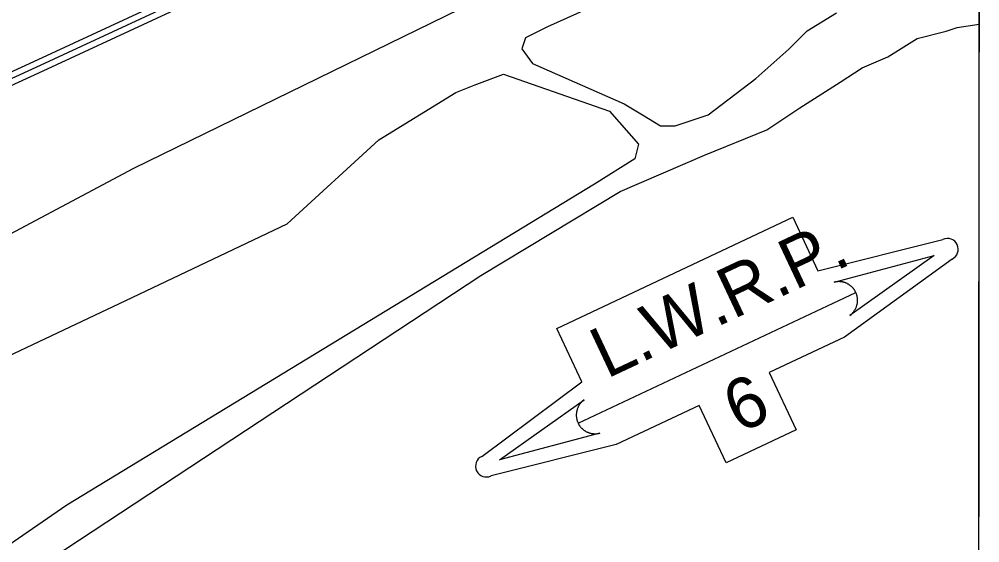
# Model space of a CAD drawing. Extents: x 3219052 to 3256913, y 800770 to 826146.
# Drawn here: x 3252307 to 3254658, y 820291 to 821572 of the extents above; entities that cross this region are included whole.
import ezdxf

# ---------------------------------------------------------------- set-up
doc = ezdxf.new("R2010")
doc.units = 0
for name, color, linetype in [('V-GRID-FRAM', 7, 'Continuous'), ('V-ROAD-CNTR', 7, 'Continuous'), ('V-TOPO-SHOR', 7, 'Continuous'), ('V-TOPO-WATR-IDEN', 7, 'Continuous')]:
    doc.layers.add(name, color=color, linetype=linetype)

msp = doc.modelspace()

# ---------------------------------------------------------------- linework, layer by layer
at = {"layer": 'V-GRID-FRAM'}
for points in [[(3223248.6, 824370.1), (3254658.5, 824333.6), (3254645.2, 806146.9), (3223219.5, 806183.5), (3223248.6, 824370.1)], [(3254658.5, 824333.6), (3254645.2, 806146.9)]]:
    msp.add_lwpolyline(points, dxfattribs=at)
at = {"layer": 'V-ROAD-CNTR'}
for points in [[(3250901.9, 820806.6), (3252353.6, 821473.6), (3253465.7, 821989.8)], [(3250908.1, 820793), (3252359.8, 821460), (3253472.4, 821976.3)], [(3250914.4, 820779.4), (3252366.1, 821446.3), (3253479.1, 821962.9)]]:
    msp.add_lwpolyline(points, dxfattribs=at)
at = {"layer": 'V-TOPO-SHOR'}
for points in [[(3253663.1, 821733), (3252587, 821206.7), (3252183.4, 820992.5), (3251412, 820555.1), (3251160.8, 820358.6), (3251142.8, 820340.7), (3251053.1, 820269.2)], [(3253797.3, 821643.1), (3253600.1, 821553.9), (3253546.2, 821527.2), (3253537.2, 821500.3), (3253564, 821464.4), (3253787.8, 821365.4), (3253832.5, 821338.4), (3253877.3, 821311.5), (3253913.1, 821311.4), (3253993.8, 821338.1), (3254110.4, 821427.4), (3254191.2, 821498.9), (3254236.1, 821543.6), (3254307.9, 821588.3)], [(3252352, 820230.7), (3253437.5, 820945.1), (3253778.4, 821150.4), (3253984.6, 821239.6), (3254137.1, 821302), (3254217.8, 821355.6), (3254316.5, 821418.1), (3254370.3, 821453.8), (3254433.1, 821480.5), (3254504.8, 821525.2), (3254576.5, 821542.9), (3254603.4, 821551.8), (3254657.2, 821560.7)], [(3251312.9, 820286.6), (3251474.4, 820366.9), (3252568.4, 820884.2), (3252963, 821071.5), (3253187.4, 821277.1), (3253375.8, 821393.2), (3253420.6, 821411), (3253492.3, 821437.7), (3253751.9, 821347.6), (3253823.4, 821266.8), (3253814.4, 821231), (3253715.7, 821168.5), (3252424, 820382.8), (3251724.2, 819900.5)]]:
    msp.add_lwpolyline(points, dxfattribs=at)
at = {"layer": 'V-TOPO-WATR-IDEN'}
msp.add_line((3253675.2, 820584), (3254354.9, 820903.8), dxfattribs=at)
for points in [[(3253439.5, 820502.4), (3253684.6, 820684.8), (3253623, 820815.8), (3254200.7, 821087.6), (3254262.3, 820956.7), (3254568, 821033.4)], [(3254590.6, 820985.4), (3254327, 820794.3), (3254142.9, 820707.7), (3254209.1, 820567.2), (3254038, 820486.7), (3253971.9, 820627.2), (3253768.4, 820531.5), (3253462.1, 820454.5)]]:
    msp.add_lwpolyline(points, dxfattribs=at)
for points in [[(3254301.8, 820928.6), (3254547.1, 820994.3), (3254340.1, 820847.1), (3254343.7, 820850), (3254346.9, 820853.1), (3254348.1, 820854.4), (3254349.1, 820855.6), (3254350.2, 820857.1), (3254351.3, 820858.6), (3254352.2, 820859.9), (3254353.3, 820861.7), (3254354.4, 820863.8), (3254355, 820865), (3254355.6, 820866.5), (3254356.5, 820868.6), (3254357, 820870.2), (3254357.6, 820872), (3254357.9, 820873.1), (3254358.2, 820874.4), (3254358.5, 820876), (3254358.8, 820877.5), (3254359, 820879), (3254359.1, 820880.2), (3254359.2, 820882.1), (3254359.3, 820883.8), (3254359.3, 820885.2), (3254359.2, 820886.9), (3254359.1, 820888.3), (3254359, 820889.6), (3254358.8, 820890.6), (3254358.6, 820892), (3254358.3, 820893.6), (3254358, 820895), (3254357.6, 820896.4), (3254357.3, 820897.8), (3254356.8, 820899.2), (3254356.4, 820900.4), (3254355.7, 820902), (3254354.9, 820903.8), (3254354.6, 820904.4), (3254354.2, 820905.2), (3254353.7, 820906.2), (3254353.2, 820907.1), (3254352.7, 820908), (3254352.1, 820908.9), (3254351.5, 820909.9), (3254351, 820910.6), (3254350.3, 820911.6), (3254349.6, 820912.5), (3254349.1, 820913.1), (3254347.8, 820914.6), (3254347.1, 820915.4), (3254346.6, 820916), (3254345.7, 820916.8), (3254345, 820917.6), (3254344.1, 820918.4), (3254343.1, 820919.2), (3254342.1, 820920.1), (3254341.4, 820920.7), (3254340.7, 820921.2), (3254339.8, 820921.8), (3254338.9, 820922.4), (3254337.9, 820923.1), (3254336.9, 820923.7), (3254335.8, 820924.3), (3254334.4, 820925), (3254333.5, 820925.5), (3254332.3, 820926.1), (3254331.2, 820926.5), (3254330.3, 820926.9), (3254329.4, 820927.3), (3254327.9, 820927.8), (3254327.8, 820927.8), (3254326.9, 820928.1), (3254326.3, 820928.3), (3254325.3, 820928.6), (3254324, 820928.9), (3254323, 820929.1), (3254322.1, 820929.3), (3254321, 820929.5), (3254319.8, 820929.7), (3254319, 820929.8), (3254318, 820929.9), (3254316.5, 820930), (3254315.6, 820930.1), (3254315, 820930.1), (3254314.3, 820930.1), (3254313.6, 820930.1), (3254312.6, 820930.1), (3254311.6, 820930.1), (3254310.7, 820930), (3254309.7, 820929.9), (3254308.5, 820929.8), (3254307.7, 820929.7), (3254306.5, 820929.6), (3254305.2, 820929.3), (3254304.2, 820929.1), (3254303.4, 820929), (3254302.7, 820928.8), (3254302.2, 820928.7)], [(3253728.3, 820559.3), (3253483, 820493.6), (3253690, 820640.7), (3253686.4, 820637.9), (3253683.2, 820634.8), (3253682, 820633.5), (3253681, 820632.3), (3253679.9, 820630.8), (3253678.8, 820629.3), (3253677.9, 820628), (3253676.8, 820626.1), (3253675.7, 820624.1), (3253675.2, 820622.9), (3253674.5, 820621.3), (3253673.7, 820619.3), (3253673.1, 820617.7), (3253672.6, 820615.9), (3253672.2, 820614.7), (3253671.9, 820613.4), (3253671.6, 820611.8), (3253671.4, 820610.3), (3253671.2, 820608.8), (3253671, 820607.6), (3253670.9, 820605.8), (3253670.8, 820604), (3253670.9, 820602.6), (3253670.9, 820601), (3253671, 820599.5), (3253671.1, 820598.3), (3253671.3, 820597.3), (3253671.5, 820595.8), (3253671.8, 820594.3), (3253672.1, 820592.8), (3253672.5, 820591.4), (3253672.9, 820590.1), (3253673.3, 820588.6), (3253673.7, 820587.5), (3253674.4, 820585.8), (3253675.2, 820584), (3253675.5, 820583.4), (3253675.9, 820582.6), (3253676.4, 820581.6), (3253676.9, 820580.7), (3253677.4, 820579.8), (3253678, 820579), (3253678.6, 820578), (3253679.1, 820577.3), (3253679.8, 820576.3), (3253680.5, 820575.4), (3253681, 820574.8), (3253682.3, 820573.2), (3253683, 820572.4), (3253683.5, 820571.9), (3253684.4, 820571), (3253685.2, 820570.3), (3253686, 820569.5), (3253687, 820568.6), (3253688, 820567.8), (3253688.8, 820567.2), (3253689.4, 820566.7), (3253690.4, 820566), (3253691.2, 820565.4), (3253692.2, 820564.8), (3253693.2, 820564.2), (3253694.3, 820563.5), (3253695.7, 820562.8), (3253696.7, 820562.3), (3253697.8, 820561.8), (3253698.9, 820561.3), (3253699.8, 820560.9), (3253700.8, 820560.6), (3253702.2, 820560.1), (3253702.3, 820560), (3253703.2, 820559.8), (3253703.8, 820559.6), (3253704.8, 820559.3), (3253706.1, 820559), (3253707.1, 820558.7), (3253708, 820558.6), (3253709.2, 820558.4), (3253710.3, 820558.2), (3253711.1, 820558.1), (3253712.1, 820558), (3253713.6, 820557.8), (3253714.5, 820557.8), (3253715.1, 820557.8), (3253715.8, 820557.8), (3253716.5, 820557.7), (3253717.5, 820557.8), (3253718.5, 820557.8), (3253719.4, 820557.8), (3253720.4, 820557.9), (3253721.6, 820558), (3253722.4, 820558.1), (3253723.6, 820558.3), (3253724.9, 820558.5), (3253725.9, 820558.7), (3253726.7, 820558.9), (3253727.4, 820559), (3253727.9, 820559.2)]]:
    msp.add_lwpolyline(points, close=True, dxfattribs=at)
for centre, start, end in [((3254579.3, 821009.4), 295.1975, 115.1975), ((3253450.8, 820478.4), 115.1975, 295.1975)]:
    msp.add_arc(centre, 26.5, start, end, dxfattribs=at)

# ---------------------------------------------------------------- texts
for s, rotation, p in [('L.W.R.P.', 25.1974, (3253745.2, 820691.6)), ('6', 25.1975, (3254070, 820557.6))]:
    msp.add_text(s, height=124.5, rotation=rotation, dxfattribs=at).set_placement(p)

doc.saveas('drawing.dxf')
